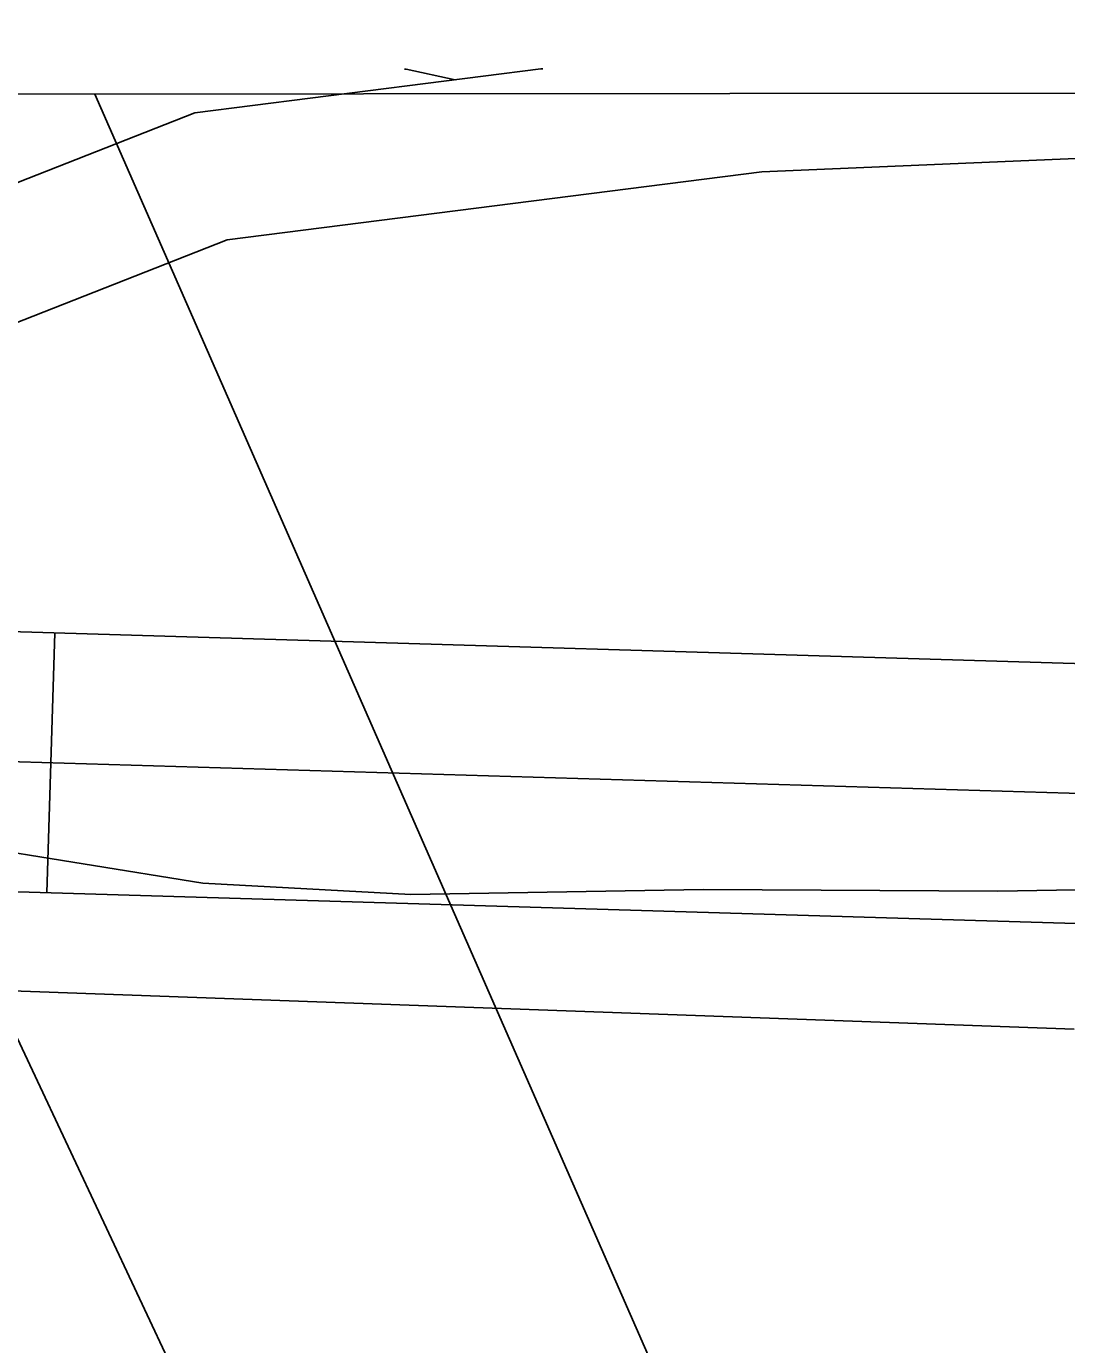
# Model space of a CAD drawing. Extents: x 3297716 to 3335574, y 688621 to 713991.
# Drawn here: x 3325644.5 to 3325764.6, y 712064.1 to 712216.3 of the extents above; entities that cross this region are included whole.
import ezdxf

# ---------------------------------------------------------------- set-up
doc = ezdxf.new("R2010")
doc.units = 0
for name, color, linetype in [('V-GRID-FRAM', 7, 'Continuous'), ('V-ROAD-CNTR', 7, 'Continuous'), ('V-SITE-VEGE', 7, 'Continuous'), ('V-TOPO-MINR', 7, 'Continuous'), ('V-WETL-SWMP', 7, 'Continuous')]:
    doc.layers.add(name, color=color, linetype=linetype)

msp = doc.modelspace()

# ---------------------------------------------------------------- linework, layer by layer
at = {"layer": 'V-GRID-FRAM'}
msp.add_lwpolyline([(3301838.48, 712184.22), (3333346.19, 712216.3), (3333372.64, 694031.53), (3301849.06, 693999.43), (3301838.48, 712184.22)], dxfattribs=at)
at = {"layer": 'V-ROAD-CNTR'}
msp.add_line((3325647.73, 712146.29), (3325646.83, 712116.3), dxfattribs=at)
for points in [[(3325875.41, 712211.57), (3325877.64, 712157.75), (3325864.25, 712140.62), (3325850.96, 712132.58), (3325819.53, 712125.59), (3325775.16, 712127.47), (3325641.04, 712131.48), (3325351.27, 712179.73)], [(3325703.86, 712211.39), (3325663.9, 712206.3), (3325617.2, 712187.97), (3325597.5, 712175.23), (3325588.51, 712136.18)], [(3325688.11, 712211.37), (3325688.12, 712211.37)], [(3325688.11, 712211.37), (3325688.11, 712211.37)], [(3325688.11, 712211.37), (3325688.11, 712211.37)], [(3325688.11, 712211.37), (3325688.11, 712211.37)], [(3325688.11, 712211.37), (3325688.11, 712211.37)], [(3325688.12, 712211.37), (3325688.13, 712211.37)], [(3325688.12, 712211.37), (3325688.12, 712211.37)], [(3325688.12, 712211.37), (3325688.12, 712211.37)], [(3325688.12, 712211.37), (3325688.12, 712211.37)], [(3325688.12, 712211.37), (3325688.12, 712211.37)], [(3325688.12, 712211.37), (3325688.12, 712211.37)], [(3325688.12, 712211.37), (3325688.12, 712211.37)], [(3325688.12, 712211.37), (3325688.12, 712211.37)], [(3325688.12, 712211.37), (3325688.12, 712211.37)], [(3325688.12, 712211.37), (3325688.12, 712211.37)], [(3325688.13, 712211.37), (3325688.14, 712211.37)], [(3325688.13, 712211.37), (3325688.13, 712211.37)], [(3325688.13, 712211.37), (3325688.13, 712211.37)], [(3325688.13, 712211.37), (3325688.13, 712211.37)], [(3325688.13, 712211.37), (3325688.13, 712211.37)], [(3325688.13, 712211.37), (3325688.13, 712211.37)], [(3325688.13, 712211.37), (3325688.13, 712211.37)], [(3325688.13, 712211.37), (3325688.13, 712211.37)], [(3325688.13, 712211.37), (3325688.13, 712211.37)], [(3325688.13, 712211.37), (3325688.13, 712211.37)], [(3325688.14, 712211.37), (3325688.15, 712211.37)], [(3325688.14, 712211.37), (3325688.14, 712211.37)], [(3325688.14, 712211.37), (3325688.14, 712211.37)], [(3325688.14, 712211.37), (3325688.14, 712211.37)], [(3325688.14, 712211.37), (3325688.14, 712211.37)], [(3325688.14, 712211.37), (3325688.14, 712211.37)], [(3325688.14, 712211.37), (3325688.14, 712211.37)], [(3325688.14, 712211.37), (3325688.14, 712211.37)], [(3325688.14, 712211.37), (3325688.14, 712211.37)], [(3325688.14, 712211.37), (3325688.14, 712211.37)], [(3325688.15, 712211.37), (3325688.16, 712211.37)], [(3325688.15, 712211.37), (3325688.15, 712211.37)], [(3325688.15, 712211.37), (3325688.15, 712211.37)], [(3325688.15, 712211.37), (3325688.15, 712211.37)], [(3325688.15, 712211.37), (3325688.15, 712211.37)], [(3325688.15, 712211.37), (3325688.15, 712211.37)], [(3325688.15, 712211.37), (3325688.15, 712211.37)], [(3325688.15, 712211.37), (3325688.15, 712211.37)], [(3325688.15, 712211.37), (3325688.15, 712211.37)], [(3325688.15, 712211.37), (3325688.15, 712211.37)], [(3325688.16, 712211.37), (3325688.17, 712211.37)], [(3325688.16, 712211.37), (3325688.16, 712211.37)], [(3325688.16, 712211.37), (3325688.16, 712211.37)], [(3325688.16, 712211.37), (3325688.16, 712211.37)], [(3325688.16, 712211.37), (3325688.16, 712211.37)], [(3325688.16, 712211.37), (3325688.16, 712211.37)], [(3325688.16, 712211.37), (3325688.16, 712211.37)], [(3325688.16, 712211.37), (3325688.16, 712211.37)], [(3325688.16, 712211.37), (3325688.16, 712211.37)], [(3325688.16, 712211.37), (3325688.16, 712211.37)], [(3325688.17, 712211.37), (3325688.18, 712211.37)], [(3325688.17, 712211.37), (3325688.17, 712211.37)], [(3325688.17, 712211.37), (3325688.17, 712211.37)], [(3325688.17, 712211.37), (3325688.17, 712211.37)], [(3325688.17, 712211.37), (3325688.17, 712211.37)], [(3325688.17, 712211.37), (3325688.17, 712211.37)], [(3325688.17, 712211.37), (3325688.17, 712211.37)], [(3325688.17, 712211.37), (3325688.17, 712211.37)], [(3325688.17, 712211.37), (3325688.17, 712211.37)], [(3325688.17, 712211.37), (3325688.17, 712211.37)], [(3325688.18, 712211.37), (3325688.19, 712211.37)], [(3325688.18, 712211.37), (3325688.18, 712211.37)], [(3325688.18, 712211.37), (3325688.18, 712211.37)], [(3325688.18, 712211.37), (3325688.18, 712211.37)], [(3325688.18, 712211.37), (3325688.18, 712211.37)], [(3325688.18, 712211.37), (3325688.18, 712211.37)], [(3325688.18, 712211.37), (3325688.18, 712211.37)], [(3325688.18, 712211.37), (3325688.18, 712211.37)], [(3325688.18, 712211.37), (3325688.18, 712211.37)], [(3325688.18, 712211.37), (3325688.18, 712211.37)], [(3325688.19, 712211.37), (3325688.2, 712211.37)], [(3325688.19, 712211.37), (3325688.19, 712211.37)], [(3325688.19, 712211.37), (3325688.19, 712211.37)], [(3325688.19, 712211.37), (3325688.19, 712211.37)], [(3325688.19, 712211.37), (3325688.19, 712211.37)], [(3325688.19, 712211.37), (3325688.19, 712211.37)], [(3325688.19, 712211.37), (3325688.19, 712211.37)], [(3325688.19, 712211.37), (3325688.19, 712211.37)], [(3325688.19, 712211.37), (3325688.19, 712211.37)], [(3325688.19, 712211.37), (3325688.19, 712211.37)], [(3325688.2, 712211.37), (3325688.21, 712211.37)], [(3325688.2, 712211.37), (3325688.2, 712211.37)], [(3325688.2, 712211.37), (3325688.2, 712211.37)], [(3325688.2, 712211.37), (3325688.2, 712211.37)], [(3325688.2, 712211.37), (3325688.2, 712211.37)], [(3325688.2, 712211.37), (3325688.2, 712211.37)], [(3325688.2, 712211.37), (3325688.2, 712211.37)], [(3325688.2, 712211.37), (3325688.2, 712211.37)], [(3325688.2, 712211.37), (3325688.2, 712211.37)], [(3325688.2, 712211.37), (3325688.2, 712211.37)], [(3325688.21, 712211.37), (3325688.22, 712211.37)], [(3325688.21, 712211.37), (3325688.21, 712211.37)], [(3325688.21, 712211.37), (3325688.21, 712211.37)], [(3325688.21, 712211.37), (3325688.21, 712211.37)], [(3325688.21, 712211.37), (3325688.21, 712211.37)], [(3325688.21, 712211.37), (3325688.21, 712211.37)], [(3325688.21, 712211.37), (3325688.21, 712211.37)], [(3325688.21, 712211.37), (3325688.21, 712211.37)], [(3325688.21, 712211.37), (3325688.21, 712211.37)], [(3325688.21, 712211.37), (3325688.21, 712211.37)], [(3325688.22, 712211.37), (3325688.23, 712211.37)], [(3325688.22, 712211.37), (3325688.22, 712211.37)], [(3325688.22, 712211.37), (3325688.22, 712211.37)], [(3325688.22, 712211.37), (3325688.22, 712211.37)], [(3325688.22, 712211.37), (3325688.22, 712211.37)], [(3325688.22, 712211.37), (3325688.22, 712211.37)], [(3325688.22, 712211.37), (3325688.22, 712211.37)], [(3325688.23, 712211.37), (3325688.24, 712211.37)], [(3325688.23, 712211.37), (3325688.23, 712211.37)], [(3325688.23, 712211.37), (3325688.23, 712211.37)], [(3325688.23, 712211.37), (3325688.23, 712211.37)], [(3325688.23, 712211.37), (3325688.23, 712211.37)], [(3325688.24, 712211.37), (3325688.25, 712211.37)], [(3325688.24, 712211.37), (3325688.24, 712211.37)], [(3325688.24, 712211.37), (3325688.24, 712211.37)], [(3325688.24, 712211.37), (3325688.24, 712211.37)], [(3325688.24, 712211.37), (3325688.24, 712211.37)], [(3325688.25, 712211.37), (3325688.26, 712211.37)], [(3325688.25, 712211.37), (3325688.25, 712211.37)], [(3325688.25, 712211.37), (3325688.25, 712211.37)], [(3325688.25, 712211.37), (3325688.25, 712211.37)], [(3325688.25, 712211.37), (3325688.25, 712211.37)], [(3325688.26, 712211.37), (3325688.27, 712211.37)], [(3325688.26, 712211.37), (3325688.26, 712211.37)], [(3325688.26, 712211.37), (3325688.26, 712211.37)], [(3325688.26, 712211.37), (3325688.26, 712211.37)], [(3325688.26, 712211.37), (3325688.26, 712211.37)], [(3325688.27, 712211.37), (3325688.28, 712211.37)], [(3325688.27, 712211.37), (3325688.27, 712211.37)], [(3325688.27, 712211.37), (3325688.27, 712211.37)], [(3325688.27, 712211.37), (3325688.27, 712211.37)], [(3325688.27, 712211.37), (3325688.27, 712211.37)], [(3325688.28, 712211.37), (3325688.29, 712211.37)], [(3325688.28, 712211.37), (3325688.28, 712211.37)], [(3325688.28, 712211.37), (3325688.28, 712211.37)], [(3325688.28, 712211.37), (3325688.28, 712211.37)], [(3325688.28, 712211.37), (3325688.28, 712211.37)], [(3325688.29, 712211.37), (3325693.96, 712210.13)], [(3325688.29, 712211.37), (3325688.29, 712211.37)], [(3325688.29, 712211.37), (3325688.29, 712211.37)], [(3325688.29, 712211.37), (3325688.29, 712211.37)], [(3325703.86, 712211.39), (3325703.86, 712211.39)], [(3325703.87, 712211.39), (3325703.86, 712211.39)], [(3325703.87, 712211.39), (3325703.87, 712211.39)], [(3325703.87, 712211.39), (3325703.87, 712211.39)], [(3325703.87, 712211.39), (3325703.87, 712211.39)], [(3325703.87, 712211.39), (3325703.87, 712211.39)], [(3325703.88, 712211.39), (3325703.87, 712211.39)], [(3325703.88, 712211.39), (3325703.88, 712211.39)], [(3325703.88, 712211.39), (3325703.88, 712211.39)], [(3325703.88, 712211.39), (3325703.88, 712211.39)], [(3325703.88, 712211.39), (3325703.88, 712211.39)], [(3325703.89, 712211.39), (3325703.88, 712211.39)], [(3325703.89, 712211.39), (3325703.89, 712211.39)], [(3325703.89, 712211.39), (3325703.89, 712211.39)], [(3325703.89, 712211.39), (3325703.89, 712211.39)], [(3325703.89, 712211.39), (3325703.89, 712211.39)], [(3325703.9, 712211.39), (3325703.89, 712211.39)], [(3325703.9, 712211.39), (3325703.9, 712211.39)], [(3325703.9, 712211.39), (3325703.9, 712211.39)], [(3325703.9, 712211.39), (3325703.9, 712211.39)], [(3325703.9, 712211.39), (3325703.9, 712211.39)], [(3325703.91, 712211.39), (3325703.9, 712211.39)], [(3325703.91, 712211.39), (3325703.91, 712211.39)], [(3325703.91, 712211.39), (3325703.91, 712211.39)], [(3325703.91, 712211.39), (3325703.91, 712211.39)], [(3325703.91, 712211.39), (3325703.91, 712211.39)], [(3325703.92, 712211.39), (3325703.91, 712211.39)], [(3325703.92, 712211.39), (3325703.92, 712211.39)], [(3325703.92, 712211.39), (3325703.92, 712211.39)], [(3325703.92, 712211.39), (3325703.92, 712211.39)], [(3325703.93, 712211.39), (3325703.92, 712211.39)], [(3325703.93, 712211.39), (3325703.93, 712211.39)], [(3325703.93, 712211.39), (3325703.93, 712211.39)], [(3325703.93, 712211.39), (3325703.93, 712211.39)], [(3325703.94, 712211.39), (3325703.93, 712211.39)], [(3325703.94, 712211.39), (3325703.94, 712211.39)], [(3325703.94, 712211.39), (3325703.94, 712211.39)], [(3325703.95, 712211.39), (3325703.94, 712211.39)], [(3325703.95, 712211.39), (3325703.95, 712211.39)], [(3325703.95, 712211.39), (3325703.95, 712211.39)], [(3325703.96, 712211.39), (3325703.95, 712211.39)], [(3325703.96, 712211.39), (3325703.96, 712211.39)], [(3325703.96, 712211.39), (3325703.96, 712211.39)], [(3325703.96, 712211.39), (3325703.96, 712211.39)], [(3325703.97, 712211.39), (3325703.96, 712211.39)], [(3325703.97, 712211.39), (3325703.97, 712211.39)], [(3325703.97, 712211.39), (3325703.97, 712211.39)], [(3325703.98, 712211.39), (3325703.97, 712211.39)], [(3325703.98, 712211.39), (3325703.98, 712211.39)], [(3325703.98, 712211.39), (3325703.98, 712211.39)], [(3325703.99, 712211.39), (3325703.98, 712211.39)], [(3325703.99, 712211.39), (3325703.99, 712211.39)], [(3325703.99, 712211.39), (3325703.99, 712211.39)], [(3325703.99, 712211.39), (3325703.99, 712211.39)], [(3325704, 712211.39), (3325703.99, 712211.39)], [(3325704, 712211.39), (3325704, 712211.39)], [(3325704, 712211.39), (3325704, 712211.39)], [(3325704.01, 712211.39), (3325704, 712211.39)], [(3325704.01, 712211.39), (3325704.01, 712211.39)], [(3325704.01, 712211.39), (3325704.01, 712211.39)], [(3325704.02, 712211.39), (3325704.01, 712211.39)], [(3325704.02, 712211.39), (3325704.02, 712211.39)], [(3325704.02, 712211.39), (3325704.02, 712211.39)], [(3325704.02, 712211.39), (3325704.02, 712211.39)], [(3325704.03, 712211.39), (3325704.02, 712211.39)], [(3325704.03, 712211.39), (3325704.03, 712211.39)], [(3325704.03, 712211.39), (3325704.03, 712211.39)], [(3325704.04, 712211.39), (3325704.03, 712211.39)], [(3325704.04, 712211.39), (3325704.04, 712211.39)], [(3325704.04, 712211.39), (3325704.04, 712211.39)], [(3325704.05, 712211.39), (3325704.04, 712211.39)], [(3325704.05, 712211.39), (3325704.05, 712211.39)], [(3325704.05, 712211.39), (3325704.05, 712211.39)], [(3325704.06, 712211.39), (3325704.05, 712211.39)], [(3325704.06, 712211.39), (3325704.06, 712211.39)], [(3325704.06, 712211.39), (3325704.06, 712211.39)], [(3325704.07, 712211.39), (3325704.06, 712211.39)], [(3325704.07, 712211.39), (3325704.07, 712211.39)], [(3325704.08, 712211.39), (3325704.07, 712211.39)], [(3325704.08, 712211.39), (3325704.08, 712211.39)], [(3325704.08, 712211.39), (3325704.08, 712211.39)], [(3325704.09, 712211.39), (3325704.08, 712211.39)], [(3325704.09, 712211.39), (3325704.09, 712211.39)], [(3325704.1, 712211.39), (3325704.09, 712211.39)], [(3325704.1, 712211.39), (3325704.1, 712211.39)], [(3325704.1, 712211.39), (3325704.1, 712211.39)], [(3325607.6, 712152.26), (3325610.76, 712165.94), (3325624.08, 712174.55), (3325667.65, 712191.66), (3325729.37, 712199.52), (3325788.29, 712202), (3325838.1, 712194.08), (3325861.03, 712196.4)], [(3325607.6, 712152.26), (3325642.51, 712146.45), (3325775.7, 712142.46), (3325818.2, 712140.66), (3325845.3, 712146.69), (3325854.13, 712152.03), (3325862.42, 712162.64), (3325861.03, 712196.4)], [(3325348.81, 712164.93), (3325639.58, 712116.52), (3325774.61, 712112.48), (3325820.87, 712110.52), (3325858.65, 712118.93)]]:
    msp.add_lwpolyline(points, dxfattribs=at)
at = {"layer": 'V-SITE-VEGE'}
msp.add_lwpolyline([(3325514.05, 712188.5), (3325529.53, 712192.85), (3325549.4, 712188.69), (3325566.49, 712176.77), (3325575.77, 712166.72), (3325582.1, 712150.04), (3325586.14, 712126.93), (3325590.98, 712118.18), (3325602.82, 712110.29), (3325623.58, 712105.65), (3325765.41, 712100.54)], dxfattribs=at)
at = {"layer": 'V-TOPO-MINR'}
for points in [[(3325738.82, 710768.74), (3325732.85, 711763.02), (3325732.36, 711780.31), (3325731.37, 711797.55), (3325729.62, 711814.74), (3325727.37, 711831.89), (3325708.12, 711956.78), (3325706.06, 711965.92), (3325703.21, 711974.74), (3325699.19, 711983.09), (3325694.37, 711991.13), (3325592.2, 712208.4)], [(3325827.54, 711668.32), (3325812.16, 711784.58), (3325811.25, 711790.77), (3325810.24, 711796.95), (3325809.06, 711803.09), (3325807.76, 711809.21), (3325801.5, 711836.96), (3325796.78, 711856.88), (3325791.78, 711876.73), (3325786.35, 711896.47), (3325780.65, 711916.14), (3325652.37, 712208.46)]]:
    msp.add_lwpolyline(points, dxfattribs=at)
at = {"layer": 'V-WETL-SWMP'}
msp.add_lwpolyline([(3325509.89, 712093.5), (3325535.11, 712131.15), (3325558.92, 712133.27), (3325581.47, 712132.64), (3325603.39, 712128.72), (3325623.33, 712124.08), (3325664.83, 712117.41), (3325688.84, 712116.08), (3325722.61, 712116.67), (3325756.6, 712116.48), (3325819.8, 712117.57), (3325872.61, 712117.69), (3325876.75, 712095.85), (3325878.25, 712082.04), (3325877.42, 712035.51), (3325877.15, 712024.22), (3325876.66, 712012.94), (3325875.95, 712001.67)], dxfattribs=at)

doc.saveas('drawing.dxf')
